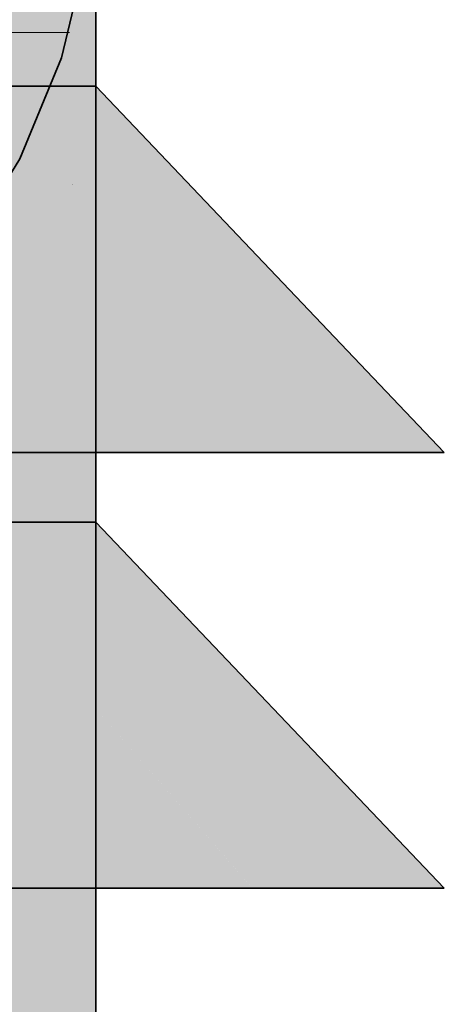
# Model space of a CAD drawing. Extents: x -350 to 540, y -53 to 541.
# Tile 541 of 569: x 305.93 to 307.15, y 248.18 to 251. Entities that reach past the tile are written whole.
import ezdxf

# ---------------------------------------------------------------- set-up
doc = ezdxf.new("R2010")
doc.units = 0
doc.layers.get('0').update_dxf_attribs({"lineweight": 35})
for name, color, linetype, lineweight, true_color in [('L_Auslass', 7, 'Continuous', 35, 0xababab), ('L_Auslass-Shading', 7, 'Continuous', 35, 0xababab), ('L_Aussenluft', 7, 'Continuous', 35, 0x66ff33), ('L_Aussenluft-Shading', 7, 'Continuous', 35, 0x66ff33)]:
    doc.layers.add(name, color=color, linetype=linetype, lineweight=lineweight, true_color=true_color)

# ---------------------------------------------------------------- blocks, each defined once
blk = doc.blocks.new('3D-Ansicht-A06HSWBANL', base_point=(172.3963, 139.9809))
at = {"layer": 'L_Auslass-Shading', "color": 8, "true_color": 0x767676}
for points in [[(305.8773, 248.5093), (306.0771, 248.5093), (305.8773, 253.3093), (306.0771, 253.3093)], [(305.8773, 247.5093), (306.0771, 247.5093), (305.9767, 248.3478), (306.0771, 248.4106)], [(305.8773, 248.2857), (305.8773, 247.5093), (305.9767, 248.3478)]]:
    blk.add_solid(points, dxfattribs=at)
at = {"layer": 'L_Auslass-Shading', "color": 251, "true_color": 0x606060}
for points in [[(306.0771, 248.5093), (306.1453, 248.5093), (306.0771, 253.3093), (306.1453, 253.3093)], [(306.0771, 247.5093), (306.1453, 247.5093), (306.1013, 248.458), (306.1453, 248.5445)], [(306.0771, 248.4106), (306.0771, 247.5093), (306.1013, 248.458)]]:
    blk.add_solid(points, dxfattribs=at)
at = {"layer": 'L_Auslass-Shading', "color": 251, "true_color": 0x565656}
for points in [[(306.1432, 251.4263), (306.1453, 251.5093), (306.0771, 250.9119), (306.0771, 250.9892)], [(306.0771, 250.9892), (306.1453, 251.5093), (306.101, 251.1724)], [(306.1411, 251.3423), (306.1432, 251.4263), (306.0771, 250.873), (306.0771, 250.9119)], [(306.0771, 250.9916), (306.0771, 250.9892), (306.101, 251.1724)]]:
    blk.add_solid(points, dxfattribs=at)
at = {"layer": 'L_Auslass-Shading', "color": 251, "true_color": 0x595959}
for points in [[(306.1234, 251.0988), (306.1453, 251.373), (306.0771, 250.6971), (306.0771, 250.8099)], [(306.0771, 250.8099), (306.1453, 251.373), (306.1411, 251.3423)], [(306.0771, 250.873), (306.0771, 250.8099), (306.1411, 251.3423)], [(306.1453, 251.0824), (306.1453, 251.2885), (306.0783, 250.5326), (306.1234, 251.0988)], [(306.0783, 250.5326), (306.1234, 251.0988), (306.0771, 250.5251), (306.0771, 250.6971)], [(306.1453, 251.0824), (306.0783, 250.5326), (306.1453, 251.0578), (306.1028, 250.6936)], [(306.1028, 250.6936), (306.1453, 250.9734), (306.1453, 251.0578)], [(305.8773, 250.5093), (305.8773, 250.4867), (306.0771, 250.9916), (306.0771, 250.9892)], [(306.0771, 250.9892), (305.8773, 250.4867), (306.0771, 250.9119), (305.8773, 250.4099)], [(305.8773, 250.4099), (305.8773, 250.407), (306.0771, 250.9119), (306.0771, 250.873)]]:
    blk.add_solid(points, dxfattribs=at)
at = {"layer": 'L_Auslass-Shading', "color": 251, "true_color": 0x5c5c5c}
for points in [[(306.1453, 250.7713), (306.1453, 250.9734), (306.0771, 250.426), (306.1022, 250.6877)], [(306.1022, 250.6877), (306.1453, 250.9734), (306.1028, 250.6936)], [(306.1158, 250.1792), (306.1453, 250.7713), (306.0771, 250.0849), (306.1342, 250.667)], [(306.1453, 250.7713), (306.0771, 250.426), (306.0771, 250.1313)], [(306.1453, 250.7713), (306.1158, 250.1792), (306.1453, 250.4499)], [(306.0783, 250.5326), (306.0771, 250.5216), (306.1028, 250.6936), (306.1022, 250.6877)], [(306.1022, 250.6877), (306.0771, 250.5216), (306.0771, 250.426)], [(306.1342, 250.667), (306.0771, 250.1313), (306.0771, 250.0849)], [(306.0771, 250.5251), (306.0771, 250.5216), (306.0783, 250.5326)], [(306.1158, 250.1792), (306.1453, 250.3377), (306.1453, 250.4499)], [(306.1158, 250.1792), (306.0771, 250.0849), (306.0771, 249.9717)]]:
    blk.add_solid(points, dxfattribs=at)
at = {"layer": 'L_Auslass-Shading', "color": 251, "true_color": 0x626262}
for points in [[(306.0771, 250.873), (305.8773, 250.407), (306.0683, 250.7856), (305.8773, 250.258)], [(306.0771, 250.873), (306.0683, 250.7856), (306.0771, 250.8099)], [(306.0771, 250.6971), (306.0771, 250.8099), (306.0525, 250.628), (306.0683, 250.7856)], [(306.0683, 250.7856), (305.8773, 250.258), (306.0525, 250.628), (305.8773, 250.138)], [(305.8773, 250.138), (305.8773, 250.1073), (306.0771, 250.6971), (306.0771, 250.5251)]]:
    blk.add_solid(points, dxfattribs=at)
at = {"layer": 'L_Auslass-Shading', "color": 8, "true_color": 0x7b7b7b}
for points in [[(305.6629, 250.6557), (306.0251, 250.4481), (305.5595, 250.8093), (305.7853, 250.7312)], [(306.6342, 249.7593), (306.7434, 249.7593), (305.7192, 250.8093), (305.8773, 250.8093)], [(306.0251, 250.4481), (306.0428, 250.438), (305.7853, 250.7312), (305.7881, 250.7303)], [(306.6086, 249.7593), (306.0251, 250.4481), (305.9126, 250.2849), (305.6629, 250.6557)], [(306.6342, 249.7593), (306.0428, 250.438), (306.6086, 249.7593), (306.0251, 250.4481)], [(305.9126, 250.2849), (306.2666, 249.7593), (306.6086, 249.7593)], [(305.6629, 249.4057), (305.9635, 249.2334), (305.5595, 249.5593), (305.7313, 249.4999)], [(306.5945, 248.5093), (306.7434, 248.5093), (305.6795, 249.5593), (305.8773, 249.5593)], [(306.5674, 248.5403), (305.9635, 249.2334), (305.9126, 249.0349), (305.6629, 249.4057)], [(305.9126, 249.0349), (306.2666, 248.5093), (306.5674, 248.5403), (306.5945, 248.5093)]]:
    blk.add_solid(points, dxfattribs=at)
at = {"layer": 'L_Auslass-Shading', "color": 251, "true_color": 0x6d6d6d}
for points in [[(305.8773, 250.8093), (306.2184, 250.6557), (306.0771, 250.8093)], [(305.8773, 250.8093), (306.7434, 249.7593), (306.2184, 250.6557), (307.0431, 249.7593)], [(305.8773, 249.5593), (306.2184, 249.4057), (306.0771, 249.5593)], [(305.8773, 249.5593), (306.7434, 248.5093), (306.2184, 249.4057), (307.0431, 248.5093)]]:
    blk.add_solid(points, dxfattribs=at)
at = {"layer": 'L_Auslass-Shading', "color": 251, "true_color": 0x5d5d5d}
for points in [[(306.1453, 250.8093), (306.0771, 250.8093), (306.2916, 250.6557)], [(306.0771, 250.8093), (306.2184, 250.6557), (306.2916, 250.6557), (306.6447, 250.2849)], [(306.2184, 250.6557), (307.0431, 249.7593), (306.6447, 250.2849), (307.1453, 249.7593)], [(306.1453, 249.5593), (306.0771, 249.5593), (306.2916, 249.4057)], [(306.0771, 249.5593), (306.2184, 249.4057), (306.2916, 249.4057), (306.6447, 249.0349)], [(306.2184, 249.4057), (307.0431, 248.5093), (306.6447, 249.0349), (307.1453, 248.5093)]]:
    blk.add_solid(points, dxfattribs=at)
at = {"layer": 'L_Auslass-Shading', "color": 252, "true_color": 0x868686}
for points in [[(306.2666, 249.7593), (305.43, 250.5427), (305.395, 250.2849), (305.2184, 250.6557)], [(305.43, 250.5427), (306.2666, 249.7593), (305.9126, 250.2849)], [(306.2666, 249.7593), (305.395, 250.2849), (306.0909, 249.7593)], [(305.395, 250.2849), (305.6453, 249.7593), (306.0909, 249.7593)], [(306.2666, 248.5093), (305.43, 249.2927), (305.395, 249.0349), (305.2184, 249.4057)], [(305.43, 249.2927), (306.2666, 248.5093), (305.9126, 249.0349)], [(306.2666, 248.5093), (305.395, 249.0349), (306.0909, 248.5093)], [(305.395, 249.0349), (305.6453, 248.5093), (306.0909, 248.5093)]]:
    blk.add_solid(points, dxfattribs=at)
at = {"layer": 'L_Auslass-Shading', "color": 251, "true_color": 0x696969}
for points in [[(305.8773, 250.1073), (305.8773, 249.8987), (306.0771, 250.5251), (306.0771, 250.5216)], [(306.0407, 250.3079), (306.0771, 250.5216), (305.8773, 249.7779), (305.8773, 249.8987)], [(306.0407, 250.3079), (306.0681, 250.3966), (306.0767, 250.5192)], [(306.0681, 250.3966), (306.0771, 250.426), (306.0767, 250.5192), (306.0771, 250.5216)], [(306.0422, 250.0293), (306.0771, 250.1313), (306.0681, 250.3966), (306.0771, 250.426)], [(305.9451, 249.7462), (306.0422, 250.0293), (306.0407, 250.3079), (306.0681, 250.3966)], [(305.9451, 249.7462), (306.0407, 250.3079), (305.8773, 249.6306), (305.8773, 249.7779)], [(306.0771, 250.1313), (305.9451, 249.7462), (306.0771, 250.0849), (305.9897, 249.8225)], [(305.9897, 249.8225), (306.0771, 249.9717), (306.0771, 250.0849)]]:
    blk.add_solid(points, dxfattribs=at)
at = {"layer": 'L_Auslass-Shading', "color": 251, "true_color": 0x5e5e5e}
for points in [[(306.1075, 249.8431), (306.1453, 250.0681), (306.122, 250.1274), (306.1453, 250.3377)], [(306.1453, 250.3377), (306.128, 250.245), (306.122, 250.1274)], [(306.128, 250.245), (306.0898, 249.8363), (306.122, 250.1274)], [(306.128, 250.245), (306.1158, 250.1792), (306.0898, 249.8363), (306.1085, 250.0927)], [(306.0771, 249.9717), (306.0771, 249.7221), (306.1158, 250.1792)], [(306.0771, 249.6627), (306.1075, 249.8431), (306.0898, 249.8363), (306.122, 250.1274)], [(306.1085, 250.0927), (306.0771, 249.7221), (306.0898, 249.8363)], [(306.1235, 249.4265), (306.1453, 250.0681), (306.0798, 249.2605), (306.1214, 249.7965)], [(306.0824, 249.3528), (306.1453, 250.0681), (306.1075, 249.8431)], [(306.1453, 250.0681), (306.1235, 249.4265), (306.1453, 249.659)], [(306.0771, 249.2932), (306.0824, 249.3528), (306.0771, 249.6627), (306.1075, 249.8431)], [(306.0898, 249.8363), (306.0771, 249.7221), (306.0771, 249.6627)], [(306.1214, 249.7965), (306.0771, 249.2932), (306.0798, 249.2605), (306.0771, 249.2505)], [(306.1453, 249.659), (306.1235, 249.4265), (306.1453, 249.6359), (306.128, 249.4437)], [(306.128, 249.4437), (306.1453, 249.5093), (306.1453, 249.6359)]]:
    blk.add_solid(points, dxfattribs=at)
at = {"layer": 'L_Auslass-Shading', "color": 8, "true_color": 0x6f6f6f}
for points in [[(305.8773, 249.3622), (306.0612, 249.6933), (305.9538, 249.6752), (306.0771, 249.9717)], [(305.9538, 249.6752), (306.0771, 249.9717), (305.9897, 249.8225)], [(306.0612, 249.6933), (306.0771, 249.7221), (306.0771, 249.9717)], [(305.9451, 249.7462), (305.8773, 249.4915), (305.9897, 249.8225), (305.9538, 249.6752)], [(305.8773, 249.6306), (305.8773, 249.4915), (305.9451, 249.7462)], [(306.0736, 249.6501), (306.0771, 249.7221), (305.8773, 249.0093), (305.8773, 249.0443)], [(306.0594, 249.6618), (306.0771, 249.7221), (306.0612, 249.6933)], [(306.0771, 249.6627), (306.0771, 249.7221), (306.0736, 249.6501)], [(305.8773, 249.0443), (306.0594, 249.6618), (305.8773, 249.3622), (306.0612, 249.6933)], [(305.9538, 249.6752), (305.8773, 249.4915), (305.8773, 249.3622)], [(306.0736, 249.6501), (305.8773, 249.0093), (305.9004, 249.037)], [(306.0327, 249.1969), (306.0523, 249.2205), (306.0549, 249.5841), (306.0736, 249.6501)], [(306.0771, 249.2932), (306.0771, 249.6627), (306.0523, 249.2205), (306.0736, 249.6501)], [(305.9004, 249.037), (306.0327, 249.1969), (306.0549, 249.5841)], [(306.0523, 249.2205), (306.0771, 249.2505), (306.0771, 249.2932)]]:
    blk.add_solid(points, dxfattribs=at)
at = {"layer": 'L_Auslass-Shading', "color": 251, "true_color": 0x5f5f5f}
for points in [[(306.1013, 248.458), (306.1453, 249.5093), (306.0771, 248.4106), (306.1089, 249.0564)], [(306.1453, 249.5093), (306.1013, 248.458), (306.1453, 249.068)], [(306.1089, 249.0564), (306.1453, 249.5093), (306.128, 249.4437)], [(306.1235, 249.4265), (306.0771, 248.66), (306.128, 249.4437), (306.1089, 249.0564)], [(306.1235, 249.4265), (306.0798, 249.2605), (306.0771, 248.66), (306.0771, 249.1962)], [(306.0798, 249.2605), (306.0771, 249.2505), (306.0771, 249.1962)], [(306.1089, 249.0564), (306.0771, 248.66), (306.0771, 248.4106)], [(306.1013, 248.458), (306.1453, 248.5445), (306.1453, 249.068)]]:
    blk.add_solid(points, dxfattribs=at)
at = {"layer": 'L_Auslass-Shading', "color": 8, "true_color": 0x737373}
for points in [[(305.8773, 248.4501), (306.0771, 249.2505), (306.0523, 249.2205)], [(306.0649, 249.1403), (306.0771, 249.2505), (305.8773, 248.2857), (305.8773, 248.4501)], [(306.0649, 249.1403), (306.0735, 249.1797), (306.0771, 249.2505)], [(306.0735, 249.1797), (306.0771, 249.1962), (306.0771, 249.2505)], [(306.0233, 249.0925), (306.0523, 249.2205), (306.0327, 249.1969)], [(305.8773, 248.4501), (306.0233, 249.0925), (305.9004, 249.037), (306.0327, 249.1969)], [(305.9767, 248.3478), (306.0412, 248.5483), (306.0649, 249.1403), (306.0735, 249.1797)], [(306.0412, 248.5483), (306.0771, 248.66), (306.0735, 249.1797), (306.0771, 249.1962)], [(305.9767, 248.3478), (306.0649, 249.1403), (305.8773, 248.2857)], [(306.0771, 248.66), (306.0412, 248.5483), (306.0771, 248.4106), (306.0327, 248.3828)], [(306.0412, 248.5483), (305.9767, 248.3478), (306.0327, 248.3828)]]:
    blk.add_solid(points, dxfattribs=at)
at = {"layer": 'L_Aussenluft-Shading', "color": 74, "true_color": 0x46b023}
blk.add_solid([(306.0771, 232.2612), (306.0771, 248.5093), (305.8773, 230.1502), (305.8773, 248.5093)], dxfattribs=at)
at = {"layer": 'L_Aussenluft-Shading', "color": 76, "true_color": 0x39901c}
blk.add_solid([(306.1453, 234.1734), (306.1453, 248.5093), (306.0771, 232.2612), (306.0771, 248.5093)], dxfattribs=at)
blk = doc.blocks.new('Ausblasbogen-A06HSWUYNL', base_point=(302.1453, 227.5093))
at = {"color": 0, "linetype": 'ByBlock', "lineweight": -2, "ltscale": 0.35}
for p, q in [((306.1453, 250.9734), (306.1453, 251.373)), ((306.0474, 250.8912), (306.1207, 251.1964)), ((306.1453, 250.3377), (306.1453, 250.9734)), ((305.9273, 250.6013), (306.0474, 250.8912)), ((305.7633, 250.3337), (305.9273, 250.6013)), ((306.1453, 249.5093), (306.1453, 250.3377)), ((306.1453, 248.5445), (306.1453, 249.5093)), ((306.1453, 247.5093), (306.1453, 248.5445))]:
    blk.add_line(p, q, dxfattribs=at)
at = {"color": 0, "linetype": 'ByBlock', "lineweight": 13, "ltscale": 0.13}
blk.add_line((302.2211, 250.9638), (306.0695, 250.9638), dxfattribs=at)
blk = doc.blocks.new('Lamellenhut-A06HSWV0NL', base_point=(301.1453, 248.5093))
at = {"color": 0, "linetype": 'ByBlock', "lineweight": -2, "ltscale": 0.35}
for p, q in [((306.1453, 248.5093), (306.1453, 253.3093)), ((306.1453, 250.8093), (302.1453, 250.8093)), ((307.1453, 249.7593), (306.1453, 250.8093)), ((307.1453, 249.7593), (301.1453, 249.7593)), ((306.1453, 249.5593), (302.1453, 249.5593)), ((307.1453, 248.5093), (306.1453, 249.5593)), ((307.1453, 248.5093), (301.1453, 248.5093)), ((304.9737, 248.5093), (306.1453, 248.5093))]:
    blk.add_line(p, q, dxfattribs=at)
blk = doc.blocks.new('Wickelfalzrohr-A06HSX0KNL', base_point=(302.1453, 222.5106))
at = {"color": 0, "linetype": 'ByBlock', "lineweight": -2, "ltscale": 0.35}
for p, q in [((306.1453, 248.5093), (304.9737, 248.5093)), ((306.1453, 222.5106), (306.1453, 248.5093))]:
    blk.add_line(p, q, dxfattribs=at)

msp = doc.modelspace()

# ---------------------------------------------------------------- block references
msp.add_blockref('3D-Ansicht-A06HSWBANL', (172.3963, 139.9809))
at = {"layer": 'L_Auslass', "ltscale": 0.35}
for name, p in [('Lamellenhut-A06HSWV0NL', (301.1453, 248.5093)), ('Ausblasbogen-A06HSWUYNL', (302.1453, 227.5093))]:
    msp.add_blockref(name, p, dxfattribs=at)
at = {"layer": 'L_Aussenluft', "ltscale": 0.35}
msp.add_blockref('Wickelfalzrohr-A06HSX0KNL', (302.1453, 222.5106), dxfattribs=at)

doc.saveas('drawing.dxf')
